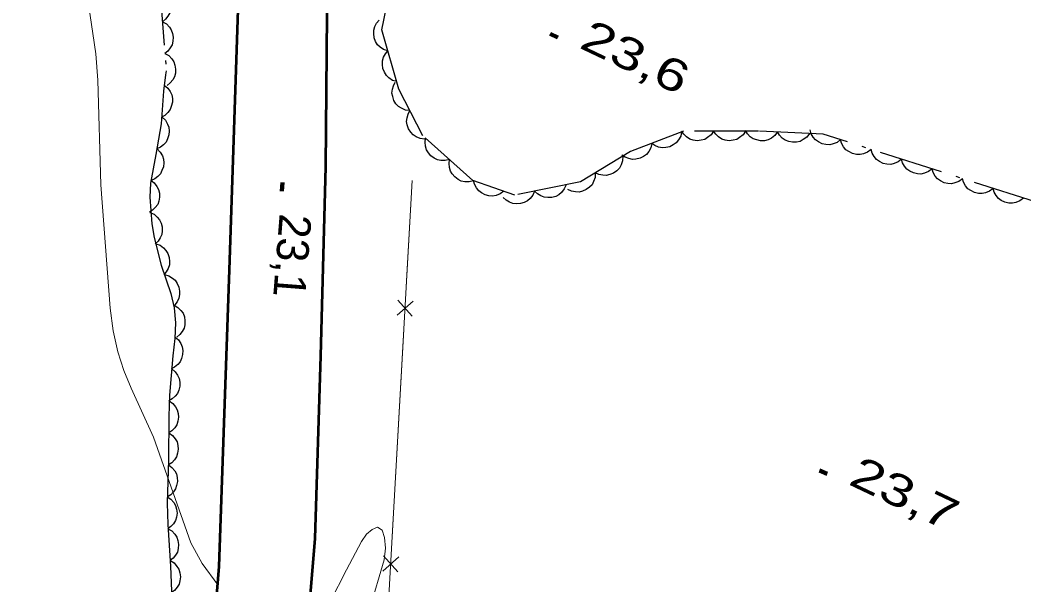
# Model space of a CAD drawing. Extents: x 356765 to 358572, y 5103174 to 5104650.
# Drawn here: x 357286.24 to 357333.3, y 5104110.62 to 5104137.09 of the extents above; entities that cross this region are included whole.
import ezdxf

# ---------------------------------------------------------------- set-up
doc = ezdxf.new("R2010")
doc.units = 0
doc.header["$LTSCALE"] = 0.6
doc.linetypes.add('DOT_DASHED', pattern=[7.7, 5, -1.2, 0.3, -1.2])
for name, color, linetype, lineweight in [('2', 7, 'Continuous', 13), ('21', 7, 'Continuous', 53), ('3', 7, 'Continuous', 140), ('37', 7, 'Continuous', 13), ('44', 7, 'Continuous', 25)]:
    doc.layers.add(name, color=color, linetype=linetype, lineweight=lineweight)

msp = doc.modelspace()

# ---------------------------------------------------------------- linework, layer by layer
at = {"layer": '2'}
for points in [[(357295.51, 5104110.63), (357294.77, 5104111.63), (357294.25, 5104112.59), (357292.5, 5104117.55), (357291.44, 5104119.84), (357291.11, 5104120.67), (357290.83, 5104121.55), (357290.61, 5104122.53), (357290.46, 5104123.59), (357290.03, 5104129.38), (357289.88, 5104134.28), (357289.79, 5104135.51), (357289.44, 5104137.84), (357289.15, 5104138.92), (357288.41, 5104140.94), (357287.73, 5104143.05), (357287.32, 5104145.18), (357286.86, 5104147.05), (357285.74, 5104150.08), (357285.46, 5104150.72), (357284.28, 5104153.05), (357283.51, 5104154.37), (357283.15, 5104155.11), (357282.77, 5104156.16)], [(357302.64, 5104109.51), (357303.31, 5104111.79), (357303.37, 5104112.34), (357303.33, 5104112.84), (357303.21, 5104113.19), (357302.99, 5104113.32), (357302.74, 5104113.22), (357302.48, 5104113), (357302.24, 5104112.66), (357301.54, 5104111.33), (357300.78, 5104109.83)]]:
    msp.add_lwpolyline(points, dxfattribs=at)
at = {"layer": '21'}
for points in [[(357286.16, 5104062.95), (357288.23, 5104068), (357289.55, 5104072.36), (357291.8, 5104079.72), (357293.06, 5104086.37), (357294.44, 5104097.62), (357295.58, 5104111.48), (357296.08, 5104125.84), (357296.5, 5104138.54), (357297.22, 5104146.84)], [(357300.69, 5104146.34), (357300.56, 5104130.21), (357300.32, 5104121.36), (357300.06, 5104112.79), (357299.36, 5104104.34), (357298.84, 5104095.58), (357298.22, 5104088.65), (357296.79, 5104080.84), (357294.78, 5104073.42), (357292.81, 5104066.03), (357291.54, 5104061.68), (357289.61, 5104056.78), (357288.65, 5104054.09), (357288.26, 5104052.66)]]:
    msp.add_lwpolyline(points, dxfattribs=at)
at = {"layer": '3'}
for p, q in [((357311.09, 5104136.45), (357311.45, 5104136.28)), ((357298.54, 5104129.48), (357298.51, 5104129.08)), ((357323.71, 5104115.99), (357324.07, 5104115.82))]:
    msp.add_line(p, q, dxfattribs=at)
at = {"layer": '37'}
for p, q in [((357304.62, 5104129.58), (357304.34, 5104124.59)), ((357303.91, 5104123.26), (357304.66, 5104123.92)), ((357303.95, 5104123.96), (357304.62, 5104123.22)), ((357304.23, 5104122.59), (357303.95, 5104117.6)), ((357303.95, 5104117.6), (357303.67, 5104112.61)), ((357303.24, 5104111.27), (357303.99, 5104111.94)), ((357303.28, 5104111.98), (357303.95, 5104111.23))]:
    msp.add_line(p, q, dxfattribs=at)
msp.add_lwpolyline([(357304.62, 5104129.58), (357302.33, 5104088.66), (357370.33, 5104115.99), (357381.3, 5104129.59)], dxfattribs=at)
at = {"layer": '44', "linetype": 'DOT_DASHED'}
for points in [[(357333.83, 5104128.57), (357323.89, 5104131.75), (357320.85, 5104131.89), (357317.34, 5104131.89), (357314.86, 5104130.93), (357312.51, 5104129.51), (357309.43, 5104128.89), (357307.47, 5104129.58), (357305.12, 5104131.67), (357304, 5104133.85), (357303.2, 5104136.63), (357304.75, 5104144.34), (357305.18, 5104147.22), (357306.5, 5104149.6), (357309.02, 5104151.32), (357313.35, 5104152.81), (357318.92, 5104154.4), (357323.72, 5104156.01), (357329.74, 5104157.73), (357330.83, 5104158.3), (357335.37, 5104160.84)], [(357292.77, 5104138.91), (357293.09, 5104134.72), (357293.06, 5104134.53), (357292.97, 5104133.76), (357292.85, 5104132.23), (357292.61, 5104130.79), (357292.36, 5104129.45), (357292.33, 5104128.8), (357292.42, 5104127.54), (357292.53, 5104126.91), (357292.86, 5104125.61), (357293.31, 5104124.28), (357293.47, 5104123.61), (357293.53, 5104122.91), (357293.5, 5104122.17), (357293.4, 5104121.36), (357293.24, 5104119.51), (357293.22, 5104118.51), (357293.2, 5104116.48), (357293.14, 5104114.45), (357293.16, 5104113.45), (357293.29, 5104111.5), (357293.37, 5104109.51)]]:
    msp.add_lwpolyline(points, dxfattribs=at)
at = {"layer": '44'}
for points in [[(357292.8, 5104138.52), (357292.98, 5104138.42), (357293.12, 5104138.27), (357293.22, 5104138.14), (357293.28, 5104137.97), (357293.31, 5104137.79), (357293.29, 5104137.6), (357293.26, 5104137.44), (357293.17, 5104137.28), (357293.05, 5104137.14), (357292.91, 5104137.02)], [(357292.91, 5104137.02), (357293.1, 5104136.92), (357293.24, 5104136.77), (357293.33, 5104136.64), (357293.39, 5104136.47), (357293.42, 5104136.29), (357293.4, 5104136.1), (357293.37, 5104135.94), (357293.28, 5104135.79), (357293.17, 5104135.64), (357293.03, 5104135.53)], [(357303.48, 5104135.65), (357303.28, 5104135.72), (357303.12, 5104135.83), (357302.99, 5104135.94), (357302.9, 5104136.09), (357302.84, 5104136.27), (357302.82, 5104136.46), (357302.82, 5104136.62), (357302.87, 5104136.79), (357302.95, 5104136.95), (357303.07, 5104137.09)], [(357293.03, 5104135.53), (357293.21, 5104135.43), (357293.35, 5104135.28), (357293.45, 5104135.14), (357293.5, 5104134.98), (357293.53, 5104134.8), (357293.52, 5104134.6), (357293.48, 5104134.44), (357293.4, 5104134.29), (357293.28, 5104134.15), (357293.14, 5104134.03)], [(357303.9, 5104134.21), (357303.7, 5104134.27), (357303.53, 5104134.39), (357303.41, 5104134.5), (357303.32, 5104134.65), (357303.25, 5104134.83), (357303.23, 5104135.02), (357303.23, 5104135.18), (357303.28, 5104135.35), (357303.37, 5104135.51), (357303.48, 5104135.65)], [(357292.99, 5104134.04), (357293.16, 5104133.91), (357293.27, 5104133.74), (357293.35, 5104133.59), (357293.38, 5104133.42), (357293.38, 5104133.24), (357293.33, 5104133.05), (357293.28, 5104132.9), (357293.17, 5104132.76), (357293.03, 5104132.63), (357292.87, 5104132.54)], [(357304.51, 5104132.85), (357304.31, 5104132.87), (357304.12, 5104132.96), (357303.98, 5104133.04), (357303.86, 5104133.17), (357303.76, 5104133.33), (357303.71, 5104133.51), (357303.67, 5104133.67), (357303.69, 5104133.85), (357303.74, 5104134.02), (357303.83, 5104134.18)], [(357305.2, 5104131.51), (357304.99, 5104131.54), (357304.81, 5104131.62), (357304.67, 5104131.71), (357304.55, 5104131.84), (357304.45, 5104131.99), (357304.39, 5104132.18), (357304.36, 5104132.34), (357304.38, 5104132.51), (357304.43, 5104132.69), (357304.51, 5104132.85)], [(357292.9, 5104132.54), (357293.05, 5104132.4), (357293.15, 5104132.22), (357293.21, 5104132.07), (357293.23, 5104131.89), (357293.22, 5104131.71), (357293.15, 5104131.53), (357293.09, 5104131.38), (357292.97, 5104131.25), (357292.82, 5104131.14), (357292.65, 5104131.06)], [(357317.25, 5104131.86), (357317.21, 5104131.65), (357317.1, 5104131.48), (357317, 5104131.34), (357316.86, 5104131.24), (357316.7, 5104131.16), (357316.51, 5104131.12), (357316.35, 5104131.11), (357316.17, 5104131.14), (357316, 5104131.21), (357315.85, 5104131.31)], [(357318.75, 5104131.89), (357318.63, 5104131.72), (357318.47, 5104131.59), (357318.33, 5104131.5), (357318.16, 5104131.46), (357317.98, 5104131.44), (357317.79, 5104131.47), (357317.63, 5104131.52), (357317.48, 5104131.62), (357317.35, 5104131.74), (357317.25, 5104131.89)], [(357320.25, 5104131.89), (357320.13, 5104131.72), (357319.97, 5104131.59), (357319.83, 5104131.5), (357319.66, 5104131.46), (357319.48, 5104131.44), (357319.29, 5104131.47), (357319.13, 5104131.52), (357318.98, 5104131.62), (357318.85, 5104131.74), (357318.75, 5104131.89)], [(357321.74, 5104131.85), (357321.62, 5104131.68), (357321.46, 5104131.56), (357321.31, 5104131.48), (357321.14, 5104131.44), (357320.95, 5104131.44), (357320.77, 5104131.48), (357320.61, 5104131.53), (357320.47, 5104131.63), (357320.34, 5104131.76), (357320.25, 5104131.92)], [(357323.24, 5104131.78), (357323.12, 5104131.61), (357322.95, 5104131.49), (357322.81, 5104131.41), (357322.64, 5104131.38), (357322.45, 5104131.37), (357322.27, 5104131.41), (357322.11, 5104131.46), (357321.97, 5104131.56), (357321.84, 5104131.7), (357321.74, 5104131.85)], [(357324.7, 5104131.49), (357324.54, 5104131.36), (357324.35, 5104131.29), (357324.19, 5104131.25), (357324.01, 5104131.26), (357323.83, 5104131.3), (357323.66, 5104131.39), (357323.53, 5104131.48), (357323.42, 5104131.61), (357323.32, 5104131.77), (357323.27, 5104131.95)], [(357306.37, 5104130.56), (357306.17, 5104130.51), (357305.97, 5104130.51), (357305.8, 5104130.54), (357305.65, 5104130.62), (357305.5, 5104130.73), (357305.38, 5104130.88), (357305.29, 5104131.02), (357305.25, 5104131.19), (357305.23, 5104131.37), (357305.25, 5104131.55)], [(357315.85, 5104131.31), (357315.81, 5104131.11), (357315.71, 5104130.93), (357315.6, 5104130.8), (357315.46, 5104130.7), (357315.3, 5104130.62), (357315.11, 5104130.58), (357314.95, 5104130.56), (357314.77, 5104130.6), (357314.6, 5104130.67), (357314.45, 5104130.77)], [(357326.13, 5104131.03), (357325.97, 5104130.9), (357325.78, 5104130.83), (357325.62, 5104130.79), (357325.44, 5104130.8), (357325.26, 5104130.84), (357325.09, 5104130.93), (357324.95, 5104131.02), (357324.84, 5104131.16), (357324.75, 5104131.32), (357324.7, 5104131.49)], [(357292.66, 5104131.06), (357292.81, 5104130.91), (357292.91, 5104130.73), (357292.96, 5104130.58), (357292.98, 5104130.4), (357292.96, 5104130.22), (357292.89, 5104130.04), (357292.82, 5104129.89), (357292.7, 5104129.77), (357292.55, 5104129.66), (357292.39, 5104129.58)], [(357314.49, 5104130.71), (357314.48, 5104130.5), (357314.41, 5104130.31), (357314.33, 5104130.16), (357314.21, 5104130.03), (357314.06, 5104129.92), (357313.88, 5104129.85), (357313.72, 5104129.81), (357313.55, 5104129.82), (357313.37, 5104129.85), (357313.2, 5104129.93)], [(357327.56, 5104130.58), (357327.4, 5104130.45), (357327.21, 5104130.37), (357327.05, 5104130.33), (357326.87, 5104130.34), (357326.69, 5104130.38), (357326.52, 5104130.47), (357326.38, 5104130.56), (357326.27, 5104130.7), (357326.18, 5104130.86), (357326.13, 5104131.03)], [(357307.49, 5104129.56), (357307.29, 5104129.51), (357307.09, 5104129.52), (357306.92, 5104129.55), (357306.77, 5104129.63), (357306.62, 5104129.74), (357306.5, 5104129.89), (357306.41, 5104130.02), (357306.37, 5104130.19), (357306.35, 5104130.38), (357306.37, 5104130.56)], [(357328.99, 5104130.12), (357328.82, 5104129.99), (357328.63, 5104129.92), (357328.47, 5104129.88), (357328.3, 5104129.89), (357328.12, 5104129.93), (357327.95, 5104130.02), (357327.81, 5104130.1), (357327.7, 5104130.24), (357327.61, 5104130.4), (357327.56, 5104130.58)], [(357313.2, 5104129.93), (357313.19, 5104129.72), (357313.12, 5104129.53), (357313.05, 5104129.38), (357312.93, 5104129.26), (357312.78, 5104129.15), (357312.6, 5104129.08), (357312.44, 5104129.03), (357312.27, 5104129.04), (357312.08, 5104129.08), (357311.92, 5104129.15)], [(357330.42, 5104129.66), (357330.25, 5104129.53), (357330.06, 5104129.46), (357329.9, 5104129.42), (357329.73, 5104129.43), (357329.55, 5104129.47), (357329.38, 5104129.56), (357329.24, 5104129.65), (357329.13, 5104129.78), (357329.04, 5104129.95), (357328.99, 5104130.12)], [(357292.37, 5104129.59), (357292.53, 5104129.46), (357292.65, 5104129.3), (357292.73, 5104129.15), (357292.77, 5104128.98), (357292.78, 5104128.8), (357292.74, 5104128.61), (357292.69, 5104128.45), (357292.58, 5104128.31), (357292.45, 5104128.18), (357292.3, 5104128.09)], [(357308.91, 5104129.07), (357308.75, 5104128.95), (357308.55, 5104128.88), (357308.39, 5104128.84), (357308.22, 5104128.86), (357308.04, 5104128.9), (357307.87, 5104129), (357307.74, 5104129.09), (357307.63, 5104129.23), (357307.54, 5104129.4), (357307.5, 5104129.57)], [(357311.83, 5104129.37), (357311.75, 5104129.18), (357311.62, 5104129.02), (357311.5, 5104128.91), (357311.35, 5104128.83), (357311.17, 5104128.78), (357310.98, 5104128.78), (357310.81, 5104128.79), (357310.65, 5104128.86), (357310.49, 5104128.95), (357310.36, 5104129.08)], [(357331.85, 5104129.2), (357331.68, 5104129.08), (357331.49, 5104129), (357331.33, 5104128.96), (357331.16, 5104128.97), (357330.98, 5104129.01), (357330.81, 5104129.1), (357330.67, 5104129.19), (357330.56, 5104129.33), (357330.47, 5104129.49), (357330.42, 5104129.66)], [(357310.36, 5104129.08), (357310.28, 5104128.89), (357310.15, 5104128.73), (357310.03, 5104128.62), (357309.87, 5104128.54), (357309.7, 5104128.49), (357309.51, 5104128.48), (357309.34, 5104128.49), (357309.18, 5104128.56), (357309.02, 5104128.66), (357308.89, 5104128.78)], [(357333.27, 5104128.75), (357333.11, 5104128.62), (357332.92, 5104128.54), (357332.76, 5104128.51), (357332.58, 5104128.51), (357332.4, 5104128.56), (357332.23, 5104128.64), (357332.1, 5104128.73), (357331.99, 5104128.87), (357331.9, 5104129.03), (357331.85, 5104129.2)], [(357292.33, 5104128.08), (357292.52, 5104128), (357292.67, 5104127.86), (357292.78, 5104127.74), (357292.85, 5104127.58), (357292.9, 5104127.4), (357292.9, 5104127.21), (357292.88, 5104127.05), (357292.81, 5104126.89), (357292.71, 5104126.73), (357292.58, 5104126.6)], [(357292.61, 5104126.61), (357292.8, 5104126.54), (357292.97, 5104126.42), (357293.08, 5104126.3), (357293.17, 5104126.15), (357293.23, 5104125.97), (357293.25, 5104125.78), (357293.24, 5104125.62), (357293.18, 5104125.45), (357293.09, 5104125.29), (357292.98, 5104125.16)], [(357293.01, 5104125.17), (357293.21, 5104125.11), (357293.38, 5104125), (357293.51, 5104124.9), (357293.61, 5104124.75), (357293.68, 5104124.58), (357293.71, 5104124.39), (357293.72, 5104124.23), (357293.68, 5104124.06), (357293.6, 5104123.89), (357293.49, 5104123.75)], [(357293.46, 5104123.73), (357293.64, 5104123.63), (357293.78, 5104123.49), (357293.88, 5104123.35), (357293.94, 5104123.19), (357293.97, 5104123), (357293.96, 5104122.81), (357293.93, 5104122.65), (357293.84, 5104122.5), (357293.73, 5104122.35), (357293.59, 5104122.24)], [(357293.51, 5104122.24), (357293.67, 5104122.1), (357293.77, 5104121.93), (357293.84, 5104121.78), (357293.87, 5104121.6), (357293.86, 5104121.42), (357293.8, 5104121.23), (357293.74, 5104121.08), (357293.63, 5104120.95), (357293.48, 5104120.83), (357293.32, 5104120.75)], [(357293.35, 5104120.75), (357293.51, 5104120.61), (357293.62, 5104120.45), (357293.7, 5104120.3), (357293.73, 5104120.12), (357293.73, 5104119.94), (357293.68, 5104119.75), (357293.62, 5104119.6), (357293.51, 5104119.46), (357293.37, 5104119.34), (357293.22, 5104119.25)], [(357293.23, 5104119.25), (357293.4, 5104119.13), (357293.53, 5104118.97), (357293.61, 5104118.83), (357293.65, 5104118.66), (357293.67, 5104118.48), (357293.63, 5104118.29), (357293.59, 5104118.13), (357293.49, 5104117.99), (357293.36, 5104117.85), (357293.21, 5104117.75)], [(357293.21, 5104117.75), (357293.38, 5104117.63), (357293.51, 5104117.47), (357293.6, 5104117.33), (357293.64, 5104117.16), (357293.65, 5104116.98), (357293.62, 5104116.79), (357293.57, 5104116.63), (357293.48, 5104116.49), (357293.35, 5104116.35), (357293.2, 5104116.25)], [(357293.19, 5104116.25), (357293.36, 5104116.13), (357293.49, 5104115.97), (357293.57, 5104115.82), (357293.61, 5104115.65), (357293.62, 5104115.47), (357293.58, 5104115.28), (357293.53, 5104115.12), (357293.43, 5104114.98), (357293.3, 5104114.85), (357293.15, 5104114.75)], [(357293.13, 5104114.75), (357293.31, 5104114.64), (357293.44, 5104114.48), (357293.53, 5104114.34), (357293.58, 5104114.17), (357293.6, 5104113.99), (357293.57, 5104113.8), (357293.53, 5104113.64), (357293.43, 5104113.49), (357293.31, 5104113.36), (357293.16, 5104113.25)], [(357293.17, 5104113.25), (357293.35, 5104113.15), (357293.49, 5104113), (357293.59, 5104112.86), (357293.64, 5104112.7), (357293.67, 5104112.51), (357293.65, 5104112.32), (357293.62, 5104112.16), (357293.53, 5104112.01), (357293.41, 5104111.87), (357293.27, 5104111.76)], [(357293.28, 5104111.76), (357293.46, 5104111.65), (357293.59, 5104111.49), (357293.68, 5104111.36), (357293.73, 5104111.19), (357293.76, 5104111), (357293.73, 5104110.81), (357293.7, 5104110.66), (357293.61, 5104110.51), (357293.48, 5104110.36), (357293.34, 5104110.26)]]:
    msp.add_lwpolyline(points, dxfattribs=at)

# ---------------------------------------------------------------- texts
at = {"layer": '3', "width": 1.35}
for s, p in [('23,6   ', (357312.39, 5104135.82)), ('23,7   ', (357325.01, 5104115.36))]:
    msp.add_text(s, height=1.5, rotation=334.619, dxfattribs=at).set_placement(p)
at = {"layer": '3'}
msp.add_text('23,1   ', height=1.5, rotation=265.531, dxfattribs=at).set_placement((357298.41, 5104128.05))

doc.saveas('drawing.dxf')
